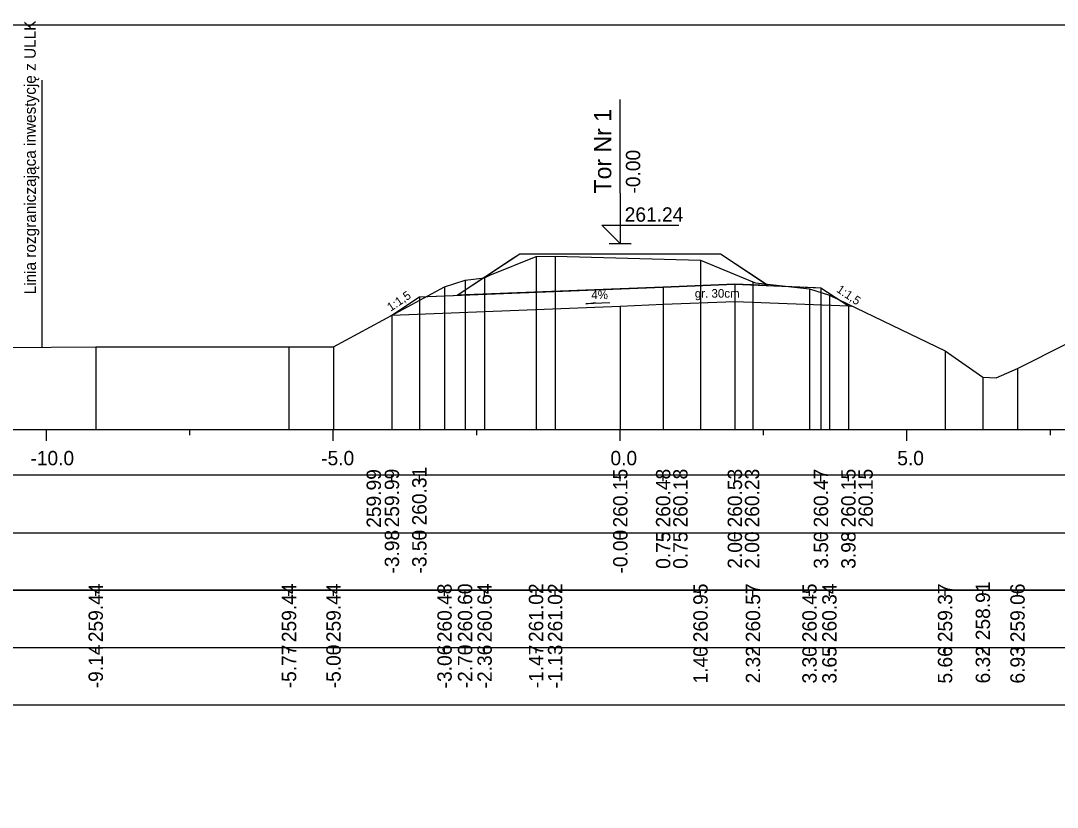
# Model space of a CAD drawing. Extents: x 6516023 to 6560129, y 5513077 to 5529206.
# Drawn here: x 6517301.81 to 6517319.88, y 5513379.13 to 5513392.84 of the extents above; entities that cross this region are included whole.
import ezdxf

# ---------------------------------------------------------------- set-up
doc = ezdxf.new("R2010")
doc.units = 0
for name, color, linetype in [('IR_default', 7, 'Continuous'), ('TOR_PRZEK_P-komponent', 7, 'Continuous'), ('TOR_PRZEK_P-opisy', 7, 'Continuous'), ('TOR_PRZEK_P-tabelka istniejace', 7, 'Continuous'), ('TOR_PRZEK_P-tabelka projektowane', 7, 'Continuous'), ('TOR_PRZEK_P-teren istniejacy', 7, 'Continuous'), ('TOR_PRZEK_P-tory projektowane', 7, 'Continuous'), ('TOR_PRZEK_P-uklad odniesienia', 7, 'Continuous'), ('TOR_PRZEK_P-warstwa ochronna I', 7, 'Continuous'), ('TOR_PRZEK_P-warstwa ochronna II', 7, 'Continuous'), ('TOR_PS_T-granica PKP-projektowana', 7, 'Continuous'), ('TOR_RAMKI-ramka+tabelka 1', 7, 'Continuous')]:
    doc.layers.add(name, color=color, linetype=linetype)

msp = doc.modelspace()

# ---------------------------------------------------------------- linework, layer by layer
at = {"layer": 'IR_default'}
msp.add_lwpolyline([(6517308.26, 5513387.692), (6517308.274, 5513387.701), (6517308.285, 5513387.708), (6517308.715, 5513387.995), (6517308.763, 5513388.027), (6517309.358, 5513388.051), (6517309.425, 5513388.054), (6517310.403, 5513388.706), (6517310.513, 5513388.779), (6517311.412, 5513388.779), (6517311.513, 5513388.779), (6517313.761, 5513388.779), (6517314.013, 5513388.779), (6517314.762, 5513388.28), (6517314.846, 5513388.224), (6517315.671, 5513388.191), (6517315.763, 5513388.187), (6517316.242, 5513387.868)], dxfattribs=at)
at = {"layer": 'TOR_PRZEK_P-komponent'}
msp.add_lwpolyline([(6517310.513, 5513388.779), (6517311.513, 5513388.779), (6517314.013, 5513388.779), (6517314.846, 5513388.224), (6517314.263, 5513388.247), (6517313.013, 5513388.197), (6517312.263, 5513388.167), (6517309.425, 5513388.054)], close=True, dxfattribs=at)
at = {"layer": 'TOR_PRZEK_P-opisy'}
msp.add_lwpolyline([(6517312.084, 5513387.922), (6517311.666, 5513387.903), (6517311.834, 5513387.931)], dxfattribs=at)
at = {"layer": 'TOR_PRZEK_P-tabelka istniejace'}
for p, q in [((6517303.122, 5513382.817), (6517303.122, 5513382.917)), ((6517306.491, 5513382.817), (6517306.491, 5513382.917)), ((6517307.267, 5513382.817), (6517307.267, 5513382.917)), ((6517309.202, 5513382.817), (6517309.202, 5513382.917)), ((6517309.56, 5513382.817), (6517309.56, 5513382.917)), ((6517309.901, 5513382.817), (6517309.901, 5513382.917)), ((6517310.797, 5513382.817), (6517310.797, 5513382.917)), ((6517311.13, 5513382.817), (6517311.13, 5513382.917)), ((6517313.664, 5513382.817), (6517313.664, 5513382.917)), ((6517314.579, 5513382.817), (6517314.579, 5513382.917)), ((6517315.564, 5513382.817), (6517315.564, 5513382.917)), ((6517315.911, 5513382.817), (6517315.911, 5513382.917)), ((6517317.927, 5513382.817), (6517317.927, 5513382.917)), ((6517318.586, 5513382.817), (6517318.586, 5513382.917)), ((6517319.19, 5513382.817), (6517319.19, 5513382.917)), ((6517283.463, 5513381.917), (6517337.263, 5513381.917)), ((6517303.122, 5513381.817), (6517303.122, 5513381.917)), ((6517306.491, 5513381.817), (6517306.491, 5513381.917)), ((6517307.267, 5513381.817), (6517307.267, 5513381.917)), ((6517309.202, 5513381.817), (6517309.202, 5513381.917)), ((6517309.56, 5513381.817), (6517309.56, 5513381.917)), ((6517309.901, 5513381.817), (6517309.901, 5513381.917)), ((6517310.797, 5513381.817), (6517310.797, 5513381.917)), ((6517311.13, 5513381.817), (6517311.13, 5513381.917)), ((6517313.664, 5513381.817), (6517313.664, 5513381.917)), ((6517314.579, 5513381.817), (6517314.579, 5513381.917)), ((6517315.564, 5513381.817), (6517315.564, 5513381.917)), ((6517315.911, 5513381.817), (6517315.911, 5513381.917)), ((6517317.927, 5513381.817), (6517317.927, 5513381.917)), ((6517318.586, 5513381.817), (6517318.586, 5513381.917)), ((6517319.19, 5513381.817), (6517319.19, 5513381.917))]:
    msp.add_line(p, q, dxfattribs=at)
for points in [[(6517310.797, 5513388.733), (6517310.797, 5513385.917), (6517310.797, 5513385.787), (6517310.797, 5513385.717)], [(6517311.13, 5513388.734), (6517311.13, 5513385.917), (6517311.13, 5513385.787), (6517311.13, 5513385.717)], [(6517313.664, 5513388.668), (6517313.664, 5513385.917), (6517313.664, 5513385.787), (6517313.664, 5513385.717)], [(6517309.202, 5513388.199), (6517309.202, 5513385.917), (6517309.202, 5513385.787), (6517309.202, 5513385.717)], [(6517309.56, 5513388.318), (6517309.56, 5513385.917), (6517309.56, 5513385.787), (6517309.56, 5513385.717)], [(6517309.901, 5513388.359), (6517309.901, 5513385.917), (6517309.901, 5513385.787), (6517309.901, 5513385.717)], [(6517314.579, 5513388.29), (6517314.579, 5513385.917), (6517314.579, 5513385.787), (6517314.579, 5513385.717)], [(6517315.564, 5513388.164), (6517315.564, 5513385.917), (6517315.564, 5513385.787), (6517315.564, 5513385.717)], [(6517315.911, 5513388.054), (6517315.911, 5513385.917), (6517315.911, 5513385.787), (6517315.911, 5513385.717)], [(6517303.122, 5513387.157), (6517303.122, 5513385.917), (6517303.122, 5513385.787), (6517303.122, 5513385.717)], [(6517306.491, 5513387.156), (6517306.491, 5513385.917), (6517306.491, 5513385.787), (6517306.491, 5513385.717)], [(6517307.267, 5513387.157), (6517307.267, 5513385.917), (6517307.267, 5513385.787), (6517307.267, 5513385.717)], [(6517317.927, 5513387.088), (6517317.927, 5513385.917), (6517317.927, 5513385.787), (6517317.927, 5513385.717)], [(6517319.19, 5513386.778), (6517319.19, 5513385.917), (6517319.19, 5513385.787), (6517319.19, 5513385.717)], [(6517318.586, 5513386.625), (6517318.586, 5513385.917), (6517318.586, 5513385.787), (6517318.586, 5513385.717)]]:
    msp.add_lwpolyline(points, dxfattribs=at)
msp.add_lwpolyline([(6517283.463, 5513382.917), (6517283.463, 5513380.917), (6517337.263, 5513380.917), (6517337.263, 5513382.917)], close=True, dxfattribs=at)
at = {"layer": 'TOR_PRZEK_P-tabelka projektowane'}
for p, q in [((6517308.285, 5513384.817), (6517308.285, 5513384.917)), ((6517308.285, 5513384.817), (6517308.285, 5513384.917)), ((6517308.763, 5513384.817), (6517308.763, 5513384.917)), ((6517312.263, 5513384.817), (6517312.263, 5513384.917)), ((6517313.013, 5513384.817), (6517313.013, 5513384.917)), ((6517313.013, 5513384.817), (6517313.013, 5513384.917)), ((6517314.263, 5513384.817), (6517314.263, 5513384.917)), ((6517314.263, 5513384.817), (6517314.263, 5513384.917)), ((6517315.763, 5513384.817), (6517315.763, 5513384.917)), ((6517316.242, 5513384.817), (6517316.242, 5513384.917)), ((6517316.242, 5513384.817), (6517316.242, 5513384.917)), ((6517283.463, 5513383.917), (6517337.263, 5513383.917)), ((6517308.285, 5513383.817), (6517308.285, 5513383.917)), ((6517308.285, 5513383.817), (6517308.285, 5513383.917)), ((6517308.763, 5513383.817), (6517308.763, 5513383.917)), ((6517312.263, 5513383.817), (6517312.263, 5513383.917)), ((6517313.013, 5513383.817), (6517313.013, 5513383.917)), ((6517313.013, 5513383.817), (6517313.013, 5513383.917)), ((6517314.263, 5513383.817), (6517314.263, 5513383.917)), ((6517314.263, 5513383.817), (6517314.263, 5513383.917)), ((6517315.763, 5513383.817), (6517315.763, 5513383.917)), ((6517316.242, 5513383.817), (6517316.242, 5513383.917)), ((6517316.242, 5513383.817), (6517316.242, 5513383.917))]:
    msp.add_line(p, q, dxfattribs=at)
for points in [[(6517313.013, 5513388.197), (6517313.013, 5513385.917), (6517313.013, 5513385.787), (6517313.013, 5513385.717)], [(6517314.263, 5513388.247), (6517314.263, 5513385.917), (6517314.263, 5513385.787), (6517314.263, 5513385.717)], [(6517308.763, 5513388.027), (6517308.763, 5513385.917), (6517308.763, 5513385.787), (6517308.763, 5513385.717)], [(6517315.763, 5513388.187), (6517315.763, 5513385.917), (6517315.763, 5513385.787), (6517315.763, 5513385.717)], [(6517312.263, 5513387.867), (6517312.263, 5513385.917), (6517312.263, 5513385.787), (6517312.263, 5513385.717)], [(6517313.013, 5513387.897), (6517313.013, 5513385.917), (6517313.013, 5513385.787), (6517313.013, 5513385.717)], [(6517314.263, 5513387.947), (6517314.263, 5513385.917), (6517314.263, 5513385.787), (6517314.263, 5513385.717)], [(6517316.242, 5513387.868), (6517316.242, 5513385.917), (6517316.242, 5513385.787), (6517316.242, 5513385.717)], [(6517316.242, 5513387.868), (6517316.242, 5513385.917), (6517316.242, 5513385.787), (6517316.242, 5513385.717)], [(6517308.285, 5513387.708), (6517308.285, 5513385.917), (6517308.285, 5513385.787), (6517308.285, 5513385.717)], [(6517308.285, 5513387.708), (6517308.285, 5513385.917), (6517308.285, 5513385.787), (6517308.285, 5513385.717)]]:
    msp.add_lwpolyline(points, dxfattribs=at)
msp.add_lwpolyline([(6517283.463, 5513384.917), (6517283.463, 5513382.917), (6517337.263, 5513382.917), (6517337.263, 5513384.917)], close=True, dxfattribs=at)
at = {"layer": 'TOR_PRZEK_P-teren istniejacy'}
msp.add_lwpolyline([(6517301.57, 5513387.143), (6517303.122, 5513387.157), (6517306.491, 5513387.156), (6517307.267, 5513387.157), (6517309.202, 5513388.199), (6517309.56, 5513388.318), (6517309.901, 5513388.359), (6517309.994, 5513388.403), (6517310.797, 5513388.733), (6517311.13, 5513388.734), (6517313.664, 5513388.668), (6517314.579, 5513388.29), (6517314.623, 5513388.271), (6517315.564, 5513388.164), (6517315.911, 5513388.054), (6517317.927, 5513387.088), (6517318.586, 5513386.625), (6517318.817, 5513386.613), (6517319.19, 5513386.778), (6517320.907, 5513387.645)], dxfattribs=at)
at = {"layer": 'TOR_PRZEK_P-tory projektowane'}
for p, q in [((6517312.263, 5513389.835), (6517312.263, 5513391.467)), ((6517312.263, 5513389.835), (6517312.263, 5513388.957)), ((6517312.263, 5513388.957), (6517311.944, 5513389.276)), ((6517311.944, 5513389.276), (6517313.288, 5513389.276)), ((6517312.072, 5513388.957), (6517312.455, 5513388.957))]:
    msp.add_line(p, q, dxfattribs=at)
at = {"layer": 'TOR_PRZEK_P-uklad odniesienia'}
for p, q in [((6517287.263, 5513385.717), (6517337.263, 5513385.717)), ((6517302.263, 5513385.517), (6517302.263, 5513385.717)), ((6517304.763, 5513385.617), (6517304.763, 5513385.717)), ((6517307.263, 5513385.517), (6517307.263, 5513385.717)), ((6517309.763, 5513385.617), (6517309.763, 5513385.717)), ((6517312.263, 5513385.517), (6517312.263, 5513385.717)), ((6517314.763, 5513385.617), (6517314.763, 5513385.717)), ((6517317.263, 5513385.517), (6517317.263, 5513385.717)), ((6517319.763, 5513385.617), (6517319.763, 5513385.717))]:
    msp.add_line(p, q, dxfattribs=at)
at = {"layer": 'TOR_PRZEK_P-warstwa ochronna I'}
msp.add_lwpolyline([(6517308.285, 5513387.708), (6517312.263, 5513387.867), (6517313.013, 5513387.897), (6517314.263, 5513387.947), (6517316.242, 5513387.868)], dxfattribs=at)
at = {"layer": 'TOR_PRZEK_P-warstwa ochronna II'}
msp.add_lwpolyline([(6517308.285, 5513387.708), (6517308.763, 5513388.027), (6517313.013, 5513388.197), (6517314.263, 5513388.247), (6517315.763, 5513388.187), (6517316.242, 5513387.868), (6517316.302, 5513387.866)], dxfattribs=at)
at = {"layer": 'TOR_PS_T-granica PKP-projektowana'}
msp.add_line((6517302.19, 5513387.149), (6517302.19, 5513391.806), dxfattribs=at)
at = {"layer": 'TOR_RAMKI-ramka+tabelka 1'}
msp.add_lwpolyline([(6517109.813, 5513392.767), (6517357.313, 5513392.767), (6517357.313, 5513364.267), (6517109.813, 5513364.267)], close=True, dxfattribs=at)

# ---------------------------------------------------------------- texts
at = {"layer": 'TOR_PRZEK_P-opisy'}
for s, rotation, p in [('1:1,5', 325.9299, (6517316.022, 5513388.124)), ('1:1,5', 34.0701, (6517308.264, 5513387.767)), ('4%', 0.1515, (6517311.761, 5513387.987))]:
    msp.add_text(s, height=0.15, rotation=rotation, dxfattribs=at).set_placement(p)
at = {"layer": 'TOR_PRZEK_P-tabelka istniejace'}
for s, p in [('259.44', (6517303.247, 5513382.009)), ('259.44', (6517306.616, 5513382.009)), ('259.44', (6517307.392, 5513382.009)), ('260.48', (6517309.327, 5513382.008)), ('260.60', (6517309.685, 5513382.009)), ('260.64', (6517310.026, 5513382.009)), ('261.02', (6517310.922, 5513382.011)), ('261.02', (6517311.255, 5513382.011)), ('260.95', (6517313.789, 5513382.008)), ('260.57', (6517314.704, 5513382.009)), ('260.45', (6517315.689, 5513382.008)), ('260.34', (6517316.036, 5513382.009)), ('259.37', (6517318.052, 5513382.009)), ('258.91', (6517318.711, 5513382.043)), ('259.06', (6517319.315, 5513382.008)), ('-9.14', (6517303.247, 5513381.205)), ('-5.77', (6517306.616, 5513381.205)), ('-5.00', (6517307.392, 5513381.205)), ('-3.06', (6517309.327, 5513381.204)), ('-2.70', (6517309.685, 5513381.205)), ('-2.36', (6517310.026, 5513381.204)), ('-1.47', (6517310.922, 5513381.205)), ('-1.13', (6517311.255, 5513381.204)), ('1.40', (6517313.789, 5513381.289)), ('2.32', (6517314.704, 5513381.29)), ('3.30', (6517315.689, 5513381.289)), ('3.65', (6517316.036, 5513381.287)), ('5.66', (6517318.052, 5513381.288)), ('6.32', (6517318.711, 5513381.29)), ('6.93', (6517319.315, 5513381.288))]:
    msp.add_text(s, height=0.25, rotation=90, dxfattribs=at).set_placement(p)
at = {"layer": 'TOR_PRZEK_P-tabelka projektowane'}
for s, p in [('259.99', (6517308.094, 5513384.002)), ('259.99', (6517308.41, 5513384.009)), ('260.31', (6517308.888, 5513384.043)), ('260.15', (6517312.391, 5513384.008)), ('260.48', (6517313.138, 5513384.008)), ('260.18', (6517313.438, 5513384.008)), ('260.53', (6517314.388, 5513384.008)), ('260.23', (6517314.688, 5513384.008)), ('260.47', (6517315.888, 5513384.009)), ('260.15', (6517316.367, 5513384.008)), ('260.15', (6517316.667, 5513384.008)), ('-3.98', (6517308.41, 5513383.204)), ('-3.50', (6517308.888, 5513383.205)), ('-0.00', (6517312.391, 5513383.205)), ('0.75', (6517313.138, 5513383.287)), ('0.75', (6517313.438, 5513383.287)), ('2.00', (6517314.388, 5513383.289)), ('2.00', (6517314.688, 5513383.289)), ('3.50', (6517315.888, 5513383.289)), ('3.98', (6517316.367, 5513383.288))]:
    msp.add_text(s, height=0.25, rotation=90, dxfattribs=at).set_placement(p)
at = {"layer": 'TOR_PRZEK_P-tory projektowane'}
for s, height, p in [('Tor Nr 1', 0.3, (6517312.109, 5513389.829)), ('-0.00', 0.25, (6517312.613, 5513389.827))]:
    msp.add_text(s, height=height, rotation=90, dxfattribs=at).set_placement(p)
msp.add_text('261.24', height=0.25, dxfattribs=at).set_placement((6517312.343, 5513389.337))
at = {"layer": 'TOR_PRZEK_P-uklad odniesienia'}
for s, p in [('-10.0', (6517301.983, 5513385.092)), ('-5.0', (6517307.052, 5513385.092)), ('0.0', (6517312.094, 5513385.092)), ('5.0', (6517317.094, 5513385.092))]:
    msp.add_text(s, height=0.25, dxfattribs=at).set_placement(p)
at = {"layer": 'TOR_PRZEK_P-warstwa ochronna I'}
msp.add_text('gr. 30cm', height=0.15, dxfattribs=at).set_placement((6517313.566, 5513388.013))
at = {"layer": 'TOR_PS_T-granica PKP-projektowana'}
msp.add_text('Linia rozgraniczająca inwestycję z ULLK', height=0.2, rotation=90.0511, dxfattribs=at).set_placement((6517302.08, 5513388.07))

doc.saveas('drawing.dxf')
